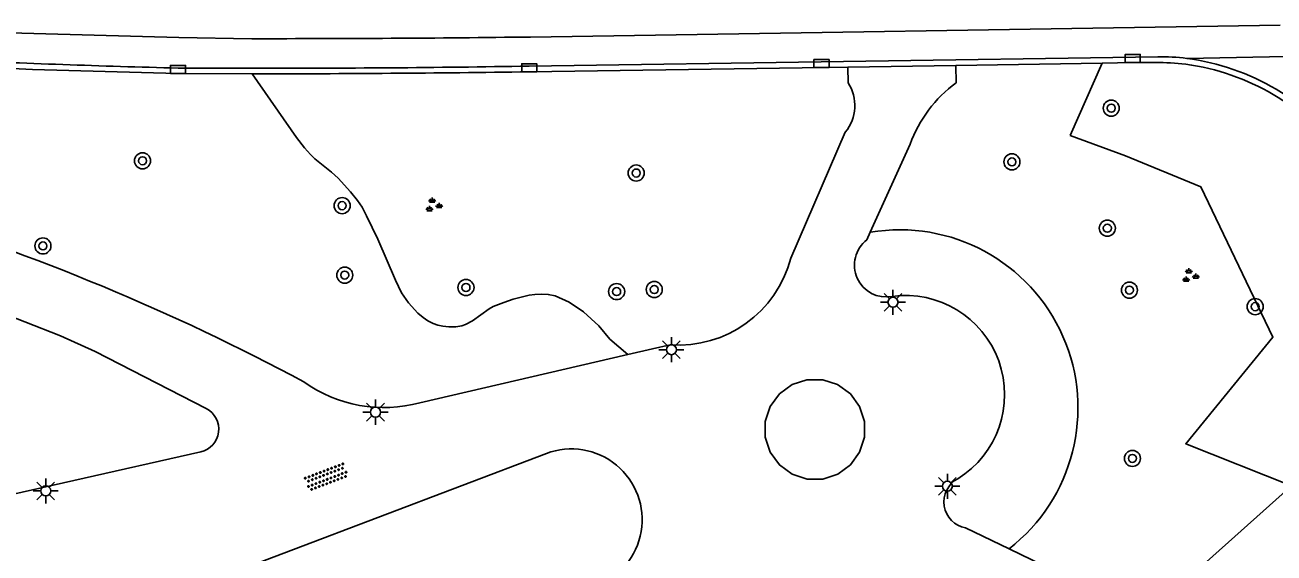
# Model space of a CAD drawing. Extents: x 132998 to 136004, y 396998 to 398512.
# Drawn here: x 133674.9 to 133737.1, y 397576 to 397602.3 of the extents above; entities that cross this region are included whole.
import ezdxf

# ---------------------------------------------------------------- set-up
doc = ezdxf.new("R2010")
doc.units = 0
for name, color, linetype in [('gg-bbg-overig bouwwerk', 7, 'Continuous'), ('gg-knt-onverhard', 7, 'Continuous'), ('gg-knt-verharding', 7, 'Continuous'), ('gg-knt-verharding nz', 7, 'Continuous'), ('gt-grn-groengrens', 7, 'Continuous'), ('gt-symb-boom', 7, 'Continuous'), ('gt-symb-groenvak', 7, 'Continuous'), ('gt-symb-kolk', 7, 'Continuous'), ('gt-symb-lichtmast', 7, 'Continuous'), ('gt-symb-overige verharding', 7, 'Continuous')]:
    doc.layers.add(name, color=color, linetype=linetype)

# ---------------------------------------------------------------- blocks, each defined once
blk = doc.blocks.new('gt0-KOLK')
at = {"layer": 'gt-symb-kolk'}
blk.add_lwpolyline([(0, 0), (0.375, 0), (0.375, 0.4), (-0.375, 0.4), (-0.375, 0), (0, 0)], dxfattribs=at)
blk = doc.blocks.new('gt0-LMAST')
at = {"layer": 'gt-symb-lichtmast'}
for p, q in [((-0.182, 0.173), (-0.447, 0.438)), ((-0.005, 0.246), (-0.005, 0.621)), ((0.172, 0.173), (0.437, 0.438)), ((-0.255, -0.004), (-0.63, -0.004)), ((-0.182, -0.181), (-0.447, -0.446)), ((-0.005, -0.254), (-0.005, -0.629)), ((0.437, -0.446), (0.172, -0.181)), ((0.245, -0.004), (0.62, -0.004))]:
    blk.add_line(p, q, dxfattribs=at)
blk.add_circle((-0.005, -0.004), 0.25, dxfattribs=at)
blk = doc.blocks.new('gt0-BOOM')
at = {"layer": 'gt-symb-boom'}
for radius in [0.4, 0.2]:
    blk.add_circle((0, 0), radius, dxfattribs=at)
blk = doc.blocks.new('gt0-GRVAK')
at = {"layer": 'gt-symb-groenvak'}
for p, q in [((-0.11, 0.189), (-0.228, 0.24)), ((-0.182, 0.153), (0.088, 0.153)), ((-0.091, 0.211), (-0.156, 0.322)), ((-0.047, 0.214), (-0.047, 0.393)), ((-0.004, 0.211), (0.061, 0.322)), ((0.015, 0.189), (0.133, 0.24)), ((0.262, -0.052), (0.197, 0.059)), ((0.305, -0.049), (0.305, 0.13)), ((0.349, -0.052), (0.414, 0.059)), ((-0.245, -0.228), (-0.363, -0.177)), ((-0.318, -0.264), (-0.047, -0.264)), ((-0.226, -0.206), (-0.291, -0.095)), ((-0.183, -0.203), (-0.183, -0.024)), ((-0.139, -0.206), (-0.074, -0.095)), ((-0.12, -0.228), (-0.002, -0.177)), ((0.243, -0.074), (0.125, -0.023)), ((0.17, -0.11), (0.441, -0.11)), ((0.368, -0.074), (0.486, -0.023))]:
    blk.add_line(p, q, dxfattribs=at)
blk = doc.blocks.new('gt0-OVH')
at = {"layer": 'gt-symb-overige verharding'}
for points in [[(-0.972, 0.298), (-0.967, 0.308), (-0.965, 0.319), (-0.966, 0.33), (-0.971, 0.34), (-0.978, 0.348), (-0.988, 0.353), (-0.999, 0.355), (-1.01, 0.354), (-1.02, 0.349), (-1.028, 0.342), (-1.033, 0.332), (-1.035, 0.321), (-1.034, 0.31), (-1.029, 0.3), (-1.022, 0.292), (-1.012, 0.287), (-1.001, 0.285), (-0.99, 0.286), (-0.98, 0.291)], [(-0.872, 0.106), (-0.867, 0.116), (-0.865, 0.126), (-0.866, 0.137), (-0.871, 0.147), (-0.878, 0.156), (-0.888, 0.161), (-0.899, 0.163), (-0.91, 0.162), (-0.92, 0.157), (-0.928, 0.15), (-0.933, 0.14), (-0.935, 0.129), (-0.934, 0.118), (-0.929, 0.108), (-0.922, 0.1), (-0.912, 0.095), (-0.901, 0.092), (-0.89, 0.094), (-0.88, 0.098)], [(-0.772, 0.298), (-0.767, 0.308), (-0.765, 0.319), (-0.766, 0.33), (-0.771, 0.34), (-0.778, 0.348), (-0.788, 0.353), (-0.799, 0.355), (-0.81, 0.354), (-0.82, 0.349), (-0.828, 0.342), (-0.833, 0.332), (-0.835, 0.321), (-0.834, 0.31), (-0.829, 0.3), (-0.822, 0.292), (-0.812, 0.287), (-0.801, 0.285), (-0.79, 0.286), (-0.78, 0.291)], [(-0.672, 0.106), (-0.667, 0.116), (-0.665, 0.126), (-0.666, 0.137), (-0.671, 0.147), (-0.678, 0.156), (-0.688, 0.161), (-0.699, 0.163), (-0.71, 0.162), (-0.72, 0.157), (-0.728, 0.15), (-0.733, 0.14), (-0.735, 0.129), (-0.734, 0.118), (-0.729, 0.108), (-0.722, 0.1), (-0.712, 0.095), (-0.701, 0.092), (-0.69, 0.094), (-0.68, 0.098)], [(-0.572, 0.298), (-0.567, 0.308), (-0.565, 0.319), (-0.566, 0.33), (-0.571, 0.34), (-0.578, 0.348), (-0.588, 0.353), (-0.599, 0.355), (-0.61, 0.354), (-0.62, 0.349), (-0.628, 0.342), (-0.633, 0.332), (-0.635, 0.321), (-0.634, 0.31), (-0.629, 0.3), (-0.622, 0.292), (-0.612, 0.287), (-0.601, 0.285), (-0.59, 0.286), (-0.58, 0.291)], [(-0.472, 0.106), (-0.467, 0.116), (-0.465, 0.126), (-0.466, 0.137), (-0.471, 0.147), (-0.478, 0.156), (-0.488, 0.161), (-0.499, 0.163), (-0.51, 0.162), (-0.52, 0.157), (-0.528, 0.15), (-0.533, 0.14), (-0.535, 0.129), (-0.534, 0.118), (-0.529, 0.108), (-0.522, 0.1), (-0.512, 0.095), (-0.501, 0.092), (-0.49, 0.094), (-0.48, 0.098)], [(-0.372, 0.298), (-0.367, 0.308), (-0.365, 0.319), (-0.366, 0.33), (-0.371, 0.34), (-0.378, 0.348), (-0.388, 0.353), (-0.399, 0.355), (-0.41, 0.354), (-0.42, 0.349), (-0.428, 0.342), (-0.433, 0.332), (-0.435, 0.321), (-0.434, 0.31), (-0.429, 0.3), (-0.422, 0.292), (-0.412, 0.287), (-0.401, 0.285), (-0.39, 0.286), (-0.38, 0.291)], [(-0.272, 0.106), (-0.267, 0.116), (-0.265, 0.126), (-0.266, 0.137), (-0.271, 0.147), (-0.278, 0.156), (-0.288, 0.161), (-0.299, 0.163), (-0.31, 0.162), (-0.32, 0.157), (-0.328, 0.15), (-0.333, 0.14), (-0.335, 0.129), (-0.334, 0.118), (-0.329, 0.108), (-0.322, 0.1), (-0.312, 0.095), (-0.301, 0.092), (-0.29, 0.094), (-0.28, 0.098)], [(-0.172, 0.298), (-0.167, 0.308), (-0.165, 0.319), (-0.166, 0.33), (-0.171, 0.34), (-0.178, 0.348), (-0.188, 0.353), (-0.199, 0.355), (-0.21, 0.354), (-0.22, 0.349), (-0.228, 0.342), (-0.233, 0.332), (-0.235, 0.321), (-0.234, 0.31), (-0.229, 0.3), (-0.222, 0.292), (-0.212, 0.287), (-0.201, 0.285), (-0.19, 0.286), (-0.18, 0.291)], [(-0.072, 0.106), (-0.067, 0.116), (-0.065, 0.126), (-0.066, 0.137), (-0.071, 0.147), (-0.078, 0.156), (-0.088, 0.161), (-0.099, 0.163), (-0.11, 0.162), (-0.12, 0.157), (-0.128, 0.15), (-0.133, 0.14), (-0.135, 0.129), (-0.134, 0.118), (-0.129, 0.108), (-0.122, 0.1), (-0.112, 0.095), (-0.101, 0.092), (-0.09, 0.094), (-0.08, 0.098)], [(0.028, 0.298), (0.033, 0.308), (0.035, 0.319), (0.034, 0.33), (0.029, 0.34), (0.022, 0.348), (0.012, 0.353), (0.001, 0.355), (-0.01, 0.354), (-0.02, 0.349), (-0.028, 0.342), (-0.033, 0.332), (-0.035, 0.321), (-0.034, 0.31), (-0.029, 0.3), (-0.022, 0.292), (-0.012, 0.287), (-0.001, 0.285), (0.01, 0.286), (0.02, 0.291)], [(0.128, 0.106), (0.133, 0.116), (0.135, 0.126), (0.134, 0.137), (0.129, 0.147), (0.122, 0.156), (0.112, 0.161), (0.101, 0.163), (0.09, 0.162), (0.08, 0.157), (0.072, 0.15), (0.067, 0.14), (0.065, 0.129), (0.066, 0.118), (0.071, 0.108), (0.078, 0.1), (0.088, 0.095), (0.099, 0.092), (0.11, 0.094), (0.12, 0.098)], [(0.228, 0.298), (0.233, 0.308), (0.235, 0.319), (0.234, 0.33), (0.229, 0.34), (0.222, 0.348), (0.212, 0.353), (0.201, 0.355), (0.19, 0.354), (0.18, 0.349), (0.172, 0.342), (0.167, 0.332), (0.165, 0.321), (0.166, 0.31), (0.171, 0.3), (0.178, 0.292), (0.188, 0.287), (0.199, 0.285), (0.21, 0.286), (0.22, 0.291)], [(0.328, 0.106), (0.333, 0.116), (0.335, 0.126), (0.334, 0.137), (0.329, 0.147), (0.322, 0.156), (0.312, 0.161), (0.301, 0.163), (0.29, 0.162), (0.28, 0.157), (0.272, 0.15), (0.267, 0.14), (0.265, 0.129), (0.266, 0.118), (0.271, 0.108), (0.278, 0.1), (0.288, 0.095), (0.299, 0.092), (0.31, 0.094), (0.32, 0.098)], [(0.428, 0.298), (0.433, 0.308), (0.435, 0.319), (0.434, 0.33), (0.429, 0.34), (0.422, 0.348), (0.412, 0.353), (0.401, 0.355), (0.39, 0.354), (0.38, 0.349), (0.372, 0.342), (0.367, 0.332), (0.365, 0.321), (0.366, 0.31), (0.371, 0.3), (0.378, 0.292), (0.388, 0.287), (0.399, 0.285), (0.41, 0.286), (0.42, 0.291)], [(0.528, 0.106), (0.533, 0.116), (0.535, 0.126), (0.534, 0.137), (0.529, 0.147), (0.522, 0.156), (0.512, 0.161), (0.501, 0.163), (0.49, 0.162), (0.48, 0.157), (0.472, 0.15), (0.467, 0.14), (0.465, 0.129), (0.466, 0.118), (0.471, 0.108), (0.478, 0.1), (0.488, 0.095), (0.499, 0.092), (0.51, 0.094), (0.52, 0.098)], [(0.628, 0.298), (0.633, 0.308), (0.635, 0.319), (0.634, 0.33), (0.629, 0.34), (0.622, 0.348), (0.612, 0.353), (0.601, 0.355), (0.59, 0.354), (0.58, 0.349), (0.572, 0.342), (0.567, 0.332), (0.565, 0.321), (0.566, 0.31), (0.571, 0.3), (0.578, 0.292), (0.588, 0.287), (0.599, 0.285), (0.61, 0.286), (0.62, 0.291)], [(0.728, 0.106), (0.733, 0.116), (0.735, 0.126), (0.734, 0.137), (0.729, 0.147), (0.722, 0.156), (0.712, 0.161), (0.701, 0.163), (0.69, 0.162), (0.68, 0.157), (0.672, 0.15), (0.667, 0.14), (0.665, 0.129), (0.666, 0.118), (0.671, 0.108), (0.678, 0.1), (0.688, 0.095), (0.699, 0.092), (0.71, 0.094), (0.72, 0.098)], [(0.828, 0.298), (0.833, 0.308), (0.835, 0.319), (0.834, 0.33), (0.829, 0.34), (0.822, 0.348), (0.812, 0.353), (0.801, 0.355), (0.79, 0.354), (0.78, 0.349), (0.772, 0.342), (0.767, 0.332), (0.765, 0.321), (0.766, 0.31), (0.771, 0.3), (0.778, 0.292), (0.788, 0.287), (0.799, 0.285), (0.81, 0.286), (0.82, 0.291)], [(0.928, 0.106), (0.933, 0.116), (0.935, 0.126), (0.934, 0.137), (0.929, 0.147), (0.922, 0.156), (0.912, 0.161), (0.901, 0.163), (0.89, 0.162), (0.88, 0.157), (0.872, 0.15), (0.867, 0.14), (0.865, 0.129), (0.866, 0.118), (0.871, 0.108), (0.878, 0.1), (0.888, 0.095), (0.899, 0.092), (0.91, 0.094), (0.92, 0.098)], [(1.028, 0.298), (1.033, 0.308), (1.035, 0.319), (1.034, 0.33), (1.029, 0.34), (1.022, 0.348), (1.012, 0.353), (1.001, 0.355), (0.99, 0.354), (0.98, 0.349), (0.972, 0.342), (0.967, 0.332), (0.965, 0.321), (0.966, 0.31), (0.971, 0.3), (0.978, 0.292), (0.988, 0.287), (0.999, 0.285), (1.01, 0.286), (1.02, 0.291)], [(-0.972, -0.142), (-0.967, -0.132), (-0.965, -0.121), (-0.966, -0.11), (-0.971, -0.1), (-0.978, -0.092), (-0.988, -0.087), (-0.999, -0.085), (-1.01, -0.086), (-1.02, -0.091), (-1.028, -0.098), (-1.033, -0.108), (-1.035, -0.119), (-1.034, -0.13), (-1.029, -0.14), (-1.022, -0.148), (-1.012, -0.153), (-1.001, -0.155), (-0.99, -0.154), (-0.98, -0.149)], [(-0.872, -0.334), (-0.867, -0.324), (-0.865, -0.314), (-0.866, -0.303), (-0.871, -0.293), (-0.878, -0.284), (-0.888, -0.279), (-0.899, -0.277), (-0.91, -0.278), (-0.92, -0.283), (-0.928, -0.29), (-0.933, -0.3), (-0.935, -0.311), (-0.934, -0.322), (-0.929, -0.332), (-0.922, -0.34), (-0.912, -0.345), (-0.901, -0.348), (-0.89, -0.346), (-0.88, -0.342)], [(-0.772, -0.142), (-0.767, -0.132), (-0.765, -0.121), (-0.766, -0.11), (-0.771, -0.1), (-0.778, -0.092), (-0.788, -0.087), (-0.799, -0.085), (-0.81, -0.086), (-0.82, -0.091), (-0.828, -0.098), (-0.833, -0.108), (-0.835, -0.119), (-0.834, -0.13), (-0.829, -0.14), (-0.822, -0.148), (-0.812, -0.153), (-0.801, -0.155), (-0.79, -0.154), (-0.78, -0.149)], [(-0.672, -0.334), (-0.667, -0.324), (-0.665, -0.314), (-0.666, -0.303), (-0.671, -0.293), (-0.678, -0.284), (-0.688, -0.279), (-0.699, -0.277), (-0.71, -0.278), (-0.72, -0.283), (-0.728, -0.29), (-0.733, -0.3), (-0.735, -0.311), (-0.734, -0.322), (-0.729, -0.332), (-0.722, -0.34), (-0.712, -0.345), (-0.701, -0.348), (-0.69, -0.346), (-0.68, -0.342)], [(-0.572, -0.142), (-0.567, -0.132), (-0.565, -0.121), (-0.566, -0.11), (-0.571, -0.1), (-0.578, -0.092), (-0.588, -0.087), (-0.599, -0.085), (-0.61, -0.086), (-0.62, -0.091), (-0.628, -0.098), (-0.633, -0.108), (-0.635, -0.119), (-0.634, -0.13), (-0.629, -0.14), (-0.622, -0.148), (-0.612, -0.153), (-0.601, -0.155), (-0.59, -0.154), (-0.58, -0.149)], [(-0.472, -0.334), (-0.467, -0.324), (-0.465, -0.314), (-0.466, -0.303), (-0.471, -0.293), (-0.478, -0.284), (-0.488, -0.279), (-0.499, -0.277), (-0.51, -0.278), (-0.52, -0.283), (-0.528, -0.29), (-0.533, -0.3), (-0.535, -0.311), (-0.534, -0.322), (-0.529, -0.332), (-0.522, -0.34), (-0.512, -0.345), (-0.501, -0.348), (-0.49, -0.346), (-0.48, -0.342)], [(-0.372, -0.142), (-0.367, -0.132), (-0.365, -0.121), (-0.366, -0.11), (-0.371, -0.1), (-0.378, -0.092), (-0.388, -0.087), (-0.399, -0.085), (-0.41, -0.086), (-0.42, -0.091), (-0.428, -0.098), (-0.433, -0.108), (-0.435, -0.119), (-0.434, -0.13), (-0.429, -0.14), (-0.422, -0.148), (-0.412, -0.153), (-0.401, -0.155), (-0.39, -0.154), (-0.38, -0.149)], [(-0.272, -0.334), (-0.267, -0.324), (-0.265, -0.314), (-0.266, -0.303), (-0.271, -0.293), (-0.278, -0.284), (-0.288, -0.279), (-0.299, -0.277), (-0.31, -0.278), (-0.32, -0.283), (-0.328, -0.29), (-0.333, -0.3), (-0.335, -0.311), (-0.334, -0.322), (-0.329, -0.332), (-0.322, -0.34), (-0.312, -0.345), (-0.301, -0.348), (-0.29, -0.346), (-0.28, -0.342)], [(-0.172, -0.142), (-0.167, -0.132), (-0.165, -0.121), (-0.166, -0.11), (-0.171, -0.1), (-0.178, -0.092), (-0.188, -0.087), (-0.199, -0.085), (-0.21, -0.086), (-0.22, -0.091), (-0.228, -0.098), (-0.233, -0.108), (-0.235, -0.119), (-0.234, -0.13), (-0.229, -0.14), (-0.222, -0.148), (-0.212, -0.153), (-0.201, -0.155), (-0.19, -0.154), (-0.18, -0.149)], [(-0.072, -0.334), (-0.067, -0.324), (-0.065, -0.314), (-0.066, -0.303), (-0.071, -0.293), (-0.078, -0.284), (-0.088, -0.279), (-0.099, -0.277), (-0.11, -0.278), (-0.12, -0.283), (-0.128, -0.29), (-0.133, -0.3), (-0.135, -0.311), (-0.134, -0.322), (-0.129, -0.332), (-0.122, -0.34), (-0.112, -0.345), (-0.101, -0.348), (-0.09, -0.346), (-0.08, -0.342)], [(0.028, -0.142), (0.033, -0.132), (0.035, -0.121), (0.034, -0.11), (0.029, -0.1), (0.022, -0.092), (0.012, -0.087), (0.001, -0.085), (-0.01, -0.086), (-0.02, -0.091), (-0.028, -0.098), (-0.033, -0.108), (-0.035, -0.119), (-0.034, -0.13), (-0.029, -0.14), (-0.022, -0.148), (-0.012, -0.153), (-0.001, -0.155), (0.01, -0.154), (0.02, -0.149)], [(0.128, -0.334), (0.133, -0.324), (0.135, -0.314), (0.134, -0.303), (0.129, -0.293), (0.122, -0.284), (0.112, -0.279), (0.101, -0.277), (0.09, -0.278), (0.08, -0.283), (0.072, -0.29), (0.067, -0.3), (0.065, -0.311), (0.066, -0.322), (0.071, -0.332), (0.078, -0.34), (0.088, -0.345), (0.099, -0.348), (0.11, -0.346), (0.12, -0.342)], [(0.228, -0.142), (0.233, -0.132), (0.235, -0.121), (0.234, -0.11), (0.229, -0.1), (0.222, -0.092), (0.212, -0.087), (0.201, -0.085), (0.19, -0.086), (0.18, -0.091), (0.172, -0.098), (0.167, -0.108), (0.165, -0.119), (0.166, -0.13), (0.171, -0.14), (0.178, -0.148), (0.188, -0.153), (0.199, -0.155), (0.21, -0.154), (0.22, -0.149)], [(0.328, -0.334), (0.333, -0.324), (0.335, -0.314), (0.334, -0.303), (0.329, -0.293), (0.322, -0.284), (0.312, -0.279), (0.301, -0.277), (0.29, -0.278), (0.28, -0.283), (0.272, -0.29), (0.267, -0.3), (0.265, -0.311), (0.266, -0.322), (0.271, -0.332), (0.278, -0.34), (0.288, -0.345), (0.299, -0.348), (0.31, -0.346), (0.32, -0.342)], [(0.428, -0.142), (0.433, -0.132), (0.435, -0.121), (0.434, -0.11), (0.429, -0.1), (0.422, -0.092), (0.412, -0.087), (0.401, -0.085), (0.39, -0.086), (0.38, -0.091), (0.372, -0.098), (0.367, -0.108), (0.365, -0.119), (0.366, -0.13), (0.371, -0.14), (0.378, -0.148), (0.388, -0.153), (0.399, -0.155), (0.41, -0.154), (0.42, -0.149)], [(0.528, -0.334), (0.533, -0.324), (0.535, -0.314), (0.534, -0.303), (0.529, -0.293), (0.522, -0.284), (0.512, -0.279), (0.501, -0.277), (0.49, -0.278), (0.48, -0.283), (0.472, -0.29), (0.467, -0.3), (0.465, -0.311), (0.466, -0.322), (0.471, -0.332), (0.478, -0.34), (0.488, -0.345), (0.499, -0.348), (0.51, -0.346), (0.52, -0.342)], [(0.628, -0.142), (0.633, -0.132), (0.635, -0.121), (0.634, -0.11), (0.629, -0.1), (0.622, -0.092), (0.612, -0.087), (0.601, -0.085), (0.59, -0.086), (0.58, -0.091), (0.572, -0.098), (0.567, -0.108), (0.565, -0.119), (0.566, -0.13), (0.571, -0.14), (0.578, -0.148), (0.588, -0.153), (0.599, -0.155), (0.61, -0.154), (0.62, -0.149)], [(0.728, -0.334), (0.733, -0.324), (0.735, -0.314), (0.734, -0.303), (0.729, -0.293), (0.722, -0.284), (0.712, -0.279), (0.701, -0.277), (0.69, -0.278), (0.68, -0.283), (0.672, -0.29), (0.667, -0.3), (0.665, -0.311), (0.666, -0.322), (0.671, -0.332), (0.678, -0.34), (0.688, -0.345), (0.699, -0.348), (0.71, -0.346), (0.72, -0.342)], [(0.828, -0.142), (0.833, -0.132), (0.835, -0.121), (0.834, -0.11), (0.829, -0.1), (0.822, -0.092), (0.812, -0.087), (0.801, -0.085), (0.79, -0.086), (0.78, -0.091), (0.772, -0.098), (0.767, -0.108), (0.765, -0.119), (0.766, -0.13), (0.771, -0.14), (0.778, -0.148), (0.788, -0.153), (0.799, -0.155), (0.81, -0.154), (0.82, -0.149)], [(0.928, -0.334), (0.933, -0.324), (0.935, -0.314), (0.934, -0.303), (0.929, -0.293), (0.922, -0.284), (0.912, -0.279), (0.901, -0.277), (0.89, -0.278), (0.88, -0.283), (0.872, -0.29), (0.867, -0.3), (0.865, -0.311), (0.866, -0.322), (0.871, -0.332), (0.878, -0.34), (0.888, -0.345), (0.899, -0.348), (0.91, -0.346), (0.92, -0.342)], [(1.028, -0.142), (1.033, -0.132), (1.035, -0.121), (1.034, -0.11), (1.029, -0.1), (1.022, -0.092), (1.012, -0.087), (1.001, -0.085), (0.99, -0.086), (0.98, -0.091), (0.972, -0.098), (0.967, -0.108), (0.965, -0.119), (0.966, -0.13), (0.971, -0.14), (0.978, -0.148), (0.988, -0.153), (0.999, -0.155), (1.01, -0.154), (1.02, -0.149)]]:
    blk.add_lwpolyline(points, close=True, dxfattribs=at)

msp = doc.modelspace()

# ---------------------------------------------------------------- linework, layer by layer
at = {"layer": 'gg-bbg-overig bouwwerk'}
msp.add_lwpolyline([(133716.715, 397581.762), (133716.714, 397582.545), (133716.472, 397583.288), (133716.011, 397583.92), (133715.378, 397584.38), (133714.634, 397584.62), (133713.852, 397584.62), (133713.108, 397584.377), (133712.476, 397583.917), (133712.017, 397583.283), (133711.776, 397582.539), (133711.777, 397581.757), (133712.019, 397581.013), (133712.48, 397580.381), (133713.113, 397579.922), (133713.857, 397579.681), (133714.639, 397579.682), (133715.383, 397579.925), (133716.015, 397580.385), (133716.474, 397581.018), (133716.715, 397581.762)], dxfattribs=at)
at = {"layer": 'gg-knt-onverhard'}
for p, q in [((133713.048, 397590.677), (133715.761, 397596.943)), ((133718.983, 397596.339), (133717.004, 397591.958)), ((133717.004, 397591.958), (133716.832, 397591.578)), ((133706.167, 397586.155), (133707.036, 397586.356)), ((133694.583, 397583.479), (133704.937, 397585.871)), ((133704.937, 397585.871), (133706.167, 397586.155)), ((133721.747, 397577.251), (133723.911, 397576.21)), ((133723.911, 397576.21), (133727.413, 397574.525))]:
    msp.add_line(p, q, dxfattribs=at)
for points in [[(133683.662, 397581.029), (133671.004, 397578.175), (133667.855, 397588.827)], [(133674.914, 397587.5), (133676.679, 397586.802), (133678.415, 397586.034), (133683.94, 397583.19)]]:
    msp.add_lwpolyline(points, dxfattribs=at)
for centre, radius, start, end in [((133714.141, 397598.269), 2.094, 320.6924, 32.48972), ((133635.115, 397484.18), 113.797, 61.85269, 73.02495), ((133717.793, 397590.321), 1.582, 127.40045, 280.88712), ((133707.444, 397592.131), 5.79, 265.96015, 345.45166), ((133655.296, 397534.281), 56.719, 69.76452, 76.57979), ((133718.761, 397583.884), 4.929, 301.85853, 97.80408), ((133692.78, 397590.059), 6.822, 234.29154, 285.32546), ((133683.407, 397582.16), 1.16, 282.70816, 62.63083), ((133721.981, 397578.541), 1.311, 118.13492, 259.70928)]:
    msp.add_arc(centre, radius, start, end, dxfattribs=at)
at = {"layer": 'gg-knt-verharding'}
for p, q in [((133731.318, 397600.684), (133700.017, 397600.224)), ((133732.759, 397600.608), (133755.02, 397601.053)), ((133686.196, 397600.125), (133682.541, 397600.124)), ((133715.884, 397600.17), (133700.021, 397599.943)), ((133721.267, 397600.251), (133715.884, 397600.17)), ((133715.907, 397599.394), (133715.884, 397600.17)), ((133728.545, 397600.377), (133721.267, 397600.251)), ((133721.279, 397599.396), (133721.267, 397600.251)), ((133700.875, 397580.95), (133679.181, 397572.733)), ((133731.007, 397573.128), (133737.974, 397579.337))]:
    msp.add_line(p, q, dxfattribs=at)
for points in [[(133686.229, 397599.841), (133682.533, 397599.857), (133675.29, 397600.053), (133664.749, 397600.585)], [(133731.203, 397600.411), (133730.072, 397600.403), (133728.545, 397600.377)]]:
    msp.add_lwpolyline(points, dxfattribs=at)
for centre, radius, start, end in [((133701.336, 398299.546), 699.675, 267.519682, 268.460686), ((133731.568, 397591.726), 8.962, 82.36304, 91.59887), ((133731.185, 397588.791), 11.921, 351.10555, 82.41381), ((133688.15, 398292.079), 691.957, 269.838172, 270.982635), ((133686.615, 398480.089), 880.248, 269.974848, 270.872609), ((133731.058, 397586.365), 14.047, 83.23664, 89.40742), ((133731.171, 397588.77), 11.647, 351.23101, 82.39859), ((133725.223, 397594.043), 6.649, 126.38375, 159.79853), ((133702.123, 397577.658), 3.521, 290.07515, 110.75313)]:
    msp.add_arc(centre, radius, start, end, dxfattribs=at)
at = {"layer": 'gg-knt-verharding nz'}
msp.add_line((133737.409, 397602.269), (133700.086, 397601.671), dxfattribs=at)
msp.add_lwpolyline([(133686.212, 397601.588), (133682.568, 397601.639), (133671.118, 397601.963)], dxfattribs=at)
msp.add_arc((133686.755, 398670.465), 1068.877, 269.970905, 270.714621, dxfattribs=at)
at = {"layer": 'gt-grn-groengrens'}
for p, q in [((133726.951, 397596.776), (133728.545, 397600.377)), ((133688.44, 397596.672), (133686.229, 397599.841))]:
    msp.add_line(p, q, dxfattribs=at)
for points in [[(133737.974, 397579.337), (133732.715, 397581.438), (133737.055, 397586.739), (133733.466, 397594.21), (133729.711, 397595.754), (133726.951, 397596.776)], [(133704.937, 397585.871), (133704.028, 397586.646), (133703.486, 397587.296), (133702.716, 397588.006), (133702.006, 397588.488), (133701.308, 397588.795), (133700.971, 397588.867), (133700.628, 397588.885), (133700.294, 397588.864), (133700.014, 397588.822), (133699.227, 397588.624), (133698.752, 397588.471), (133698.233, 397588.268), (133698.034, 397588.147), (133697.202, 397587.549), (133696.847, 397587.366), (133696.663, 397587.309), (133696.365, 397587.258), (133696.022, 397587.252), (133695.725, 397587.281), (133695.472, 397587.338), (133695.24, 397587.42), (133694.972, 397587.546), (133694.735, 397587.716), (133694.479, 397587.936), (133694.005, 397588.447), (133693.665, 397588.949), (133693.37, 397589.567), (133692.476, 397591.607), (133691.923, 397592.769), (133691.696, 397593.199), (133691.465, 397593.541), (133691.12, 397593.968), (133690.509, 397594.642), (133690.176, 397594.946), (133689.353, 397595.605), (133689.127, 397595.821), (133688.829, 397596.154), (133688.44, 397596.672)]]:
    msp.add_lwpolyline(points, dxfattribs=at)
msp.add_arc((133718.479, 397583.216), 8.865, 307.78859, 99.57548, dxfattribs=at)

# ---------------------------------------------------------------- block references
at = {"layer": 'gt-symb-boom'}
for p in [(133729.003, 397598.132), (133680.767, 397595.513), (133724.057, 397595.46), (133705.348, 397594.905), (133690.707, 397593.282), (133728.807, 397592.161), (133675.809, 397591.278), (133690.837, 397589.825), (133696.872, 397589.21), (133704.374, 397589.006), (133706.249, 397589.11), (133729.907, 397589.079), (133736.169, 397588.257), (133730.056, 397580.707)]:
    msp.add_blockref('gt0-BOOM', p, dxfattribs=at)
at = {"layer": 'gt-symb-groenvak'}
for p in [(133695.236, 397593.294), (133732.912, 397589.784)]:
    msp.add_blockref('gt0-GRVAK', p, dxfattribs=at)
at = {"layer": 'gt-symb-kolk'}
for p in [(133714.575, 397600.151), (133730.072, 397600.403), (133682.533, 397599.857), (133700.021, 397599.943)]:
    msp.add_blockref('gt0-KOLK', p, dxfattribs=at)
at = {"layer": 'gt-symb-lichtmast'}
for p in [(133718.14, 397588.479), (133707.106, 397586.12), (133692.372, 397583.011), (133675.953, 397579.093), (133720.847, 397579.325)]:
    msp.add_blockref('gt0-LMAST', p, dxfattribs=at)
at = {"layer": 'gt-symb-overige verharding', "rotation": 20.737148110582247}
msp.add_blockref('gt0-OVH', (133689.92, 397579.778), dxfattribs=at)

doc.saveas('drawing.dxf')
